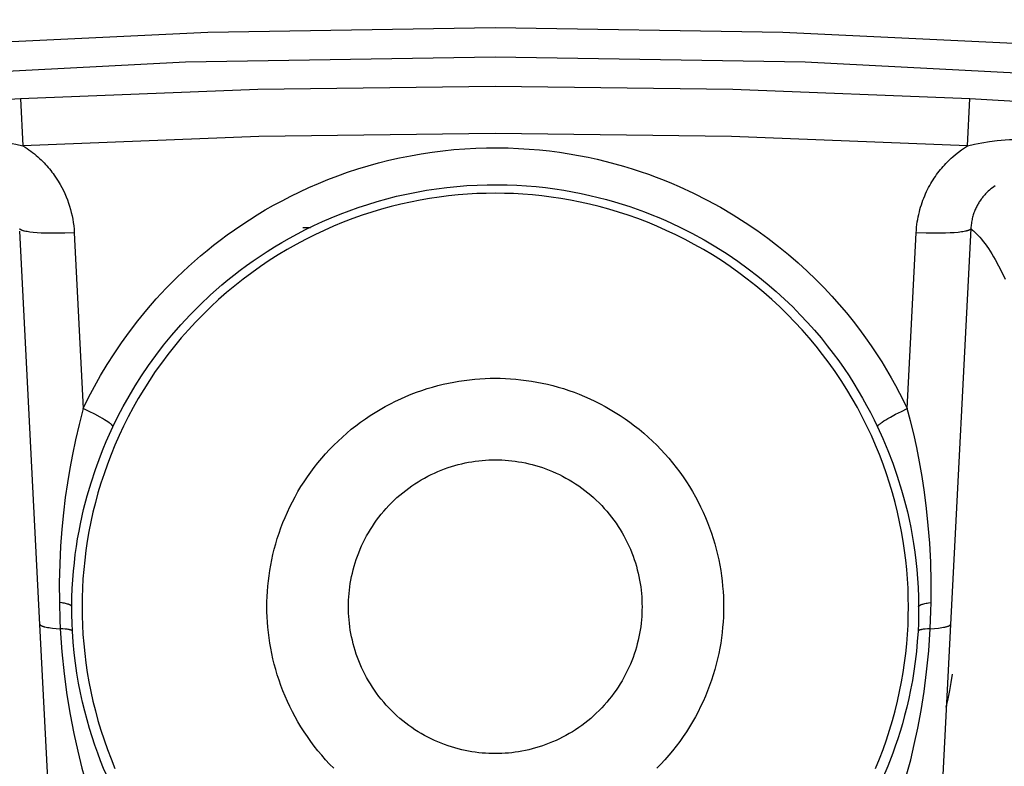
# Model space of a CAD drawing. Header units: millimetres. Extents: x -2637 to -1637, y 678 to 1678.
# Tile 336 of 348: x -2038.09 to -2029.04, y 1508.59 to 1515.45. Entities that reach past the tile are written whole.
import ezdxf

# ---------------------------------------------------------------- set-up
doc = ezdxf.new("R2010")
doc.units = ezdxf.units.MM
doc.layers.add('Make2D$B.SHOW mini', color=7, linetype='Continuous', true_color=0x000000)
doc.styles.add('Arial Standard', font='txt')
doc.dimstyles.get("Standard").update_dxf_attribs({"dimscale": 10, "dimtxt": 2.5, "dimasz": 3, "dimexe": 1, "dimexo": 0.5, "dimgap": 0.8, "dimtad": 1, "dimtoh": 1, "dimzin": 1, "dimdsep": 46, "dimtxsty": 'Arial Standard', "dimblk": 'OPEN90', "dimcen": 2.5, "dimadec": 1, "dimazin": 1, "dimtfac": 1, "dimtdec": 4, "dimtix": 1, "dimtofl": 0, "dimtmove": 1, "dimatfit": 3, "dimldrblk": 'OPEN90', "dimfxl": 1, "dimtolj": 1, "dimtzin": 1, "dimarcsym": 0})

# ---------------------------------------------------------------- blocks, each defined once
blk = doc.blocks.new('*D4')
at = {"layer": 'Defpoints', "color": 0}
for p in [(-1915.3744, 1563.1691), (-2152.3744, 1474.3525), (-1915.3744, 1474.3525)]:
    blk.add_point(p, dxfattribs=at)
at = {"layer": 'Make2D$B.SHOW mini', "color": 0, "lineweight": -2}
for p, q in [((-2152.3744, 1476.8525), (-2152.3744, 1568.1691)), ((-1915.3744, 1476.8525), (-1915.3744, 1568.1691)), ((-2137.3744, 1563.1691), (-1930.3744, 1563.1691))]:
    blk.add_line(p, q, dxfattribs=at)
at = {"layer": 'Make2D$B.SHOW mini', "color": 0}
for points in [[(-2137.3744, 1565.6691), (-2137.3744, 1560.6691), (-2152.3744, 1563.1691)], [(-1930.3744, 1560.6691), (-1930.3744, 1565.6691), (-1915.3744, 1563.1691)]]:
    blk.add_solid(points, dxfattribs=at)
at = {"layer": 'Make2D$B.SHOW mini', "color": 0, "insert": (-2033.8744, 1574.8266), "char_height": 15, "attachment_point": 5, "style": 'Arial Standard'}
blk.add_mtext('\\A1;237.00', dxfattribs=at)

msp = doc.modelspace()

# ---------------------------------------------------------------- linework, layer by layer
at = {"layer": 'Make2D$B.SHOW mini', "color": 18, "lineweight": -3, "true_color": 0x000000}
for points in [[(-2044.2562, 1514.7158), (-2041.6351, 1515.0048), (-2039.0022, 1515.2118), (-2036.3616, 1515.3363), (-2033.7171, 1515.3779), (-2031.0725, 1515.3363), (-2028.4319, 1515.2119), (-2025.7991, 1515.0048), (-2023.1779, 1514.7158)], [(-2039.4484, 1514.915), (-2036.5652, 1515.0625), (-2033.7173, 1515.1108), (-2030.8681, 1515.0625), (-2027.9837, 1514.9148), (-2025.0686, 1514.6642), (-2023.601, 1514.4991), (-2022.1276, 1514.307), (-2020.6491, 1514.0875), (-2019.1662, 1513.8402), (-2017.6795, 1513.5648), (-2016.1899, 1513.2609), (-2014.698, 1512.9281), (-2013.2047, 1512.5664), (-2011.7108, 1512.1753), (-2010.2169, 1511.7547), (-2008.7241, 1511.3043), (-2007.2331, 1510.8241), (-2005.7447, 1510.3138), (-2004.2599, 1509.7733), (-2002.7795, 1509.2026), (-2001.3045, 1508.6016), (-1999.8356, 1507.9704), (-1998.3738, 1507.3088)], [(-2038.0831, 1514.7256), (-2035.9013, 1514.811), (-2033.7173, 1514.8395), (-2031.5332, 1514.811), (-2029.3515, 1514.7256)], [(-2038.658, 1514.6929), (-2038.0831, 1514.7256)], [(-2038.0831, 1514.7256), (-2038.0604, 1514.2917)], [(-2029.3741, 1514.2917), (-2029.3515, 1514.7256)], [(-2029.3515, 1514.7256), (-2028.7765, 1514.6929)], [(-2029.3741, 1514.2917), (-2031.5446, 1514.3767), (-2033.7173, 1514.4051), (-2035.8899, 1514.3767), (-2038.0604, 1514.2917)], [(-2038.6377, 1514.3491), (-2038.5986, 1514.3509), (-2038.5599, 1514.3519), (-2038.5215, 1514.3519), (-2038.4834, 1514.351), (-2038.4456, 1514.3493), (-2038.4081, 1514.3468), (-2038.371, 1514.3436), (-2038.3344, 1514.3397), (-2038.2626, 1514.3302), (-2038.1931, 1514.3187), (-2038.1258, 1514.3057), (-2038.0604, 1514.2917)], [(-2029.3741, 1514.2917), (-2029.3088, 1514.3057), (-2029.2415, 1514.3187), (-2029.1718, 1514.3302), (-2029.1001, 1514.3397), (-2029.0634, 1514.3436), (-2029.0263, 1514.3468), (-2028.9888, 1514.3493), (-2028.951, 1514.351), (-2028.913, 1514.3519), (-2028.8746, 1514.3519), (-2028.8359, 1514.3509), (-2028.7969, 1514.3491)], [(-2038.0604, 1514.2917), (-2038.0416, 1514.2798), (-2038.0233, 1514.2676), (-2038.0056, 1514.2552), (-2037.9883, 1514.2426), (-2037.9715, 1514.2298), (-2037.9552, 1514.2168), (-2037.9394, 1514.2036), (-2037.924, 1514.1903), (-2037.9091, 1514.1767), (-2037.8946, 1514.1631), (-2037.8806, 1514.1493), (-2037.867, 1514.1355), (-2037.8538, 1514.1215), (-2037.8411, 1514.1075), (-2037.8287, 1514.0934), (-2037.8168, 1514.0793), (-2037.8054, 1514.0652), (-2037.7943, 1514.051), (-2037.7836, 1514.0368), (-2037.7733, 1514.0227), (-2037.7538, 1513.9943), (-2037.7357, 1513.9659), (-2037.7189, 1513.9375), (-2037.7034, 1513.9091), (-2037.6889, 1513.8807), (-2037.6756, 1513.8522), (-2037.6633, 1513.8236), (-2037.652, 1513.795), (-2037.6416, 1513.7661), (-2037.6322, 1513.7371), (-2037.6237, 1513.7079), (-2037.616, 1513.6785), (-2037.6092, 1513.6486), (-2037.6034, 1513.6184), (-2037.5983, 1513.5877), (-2037.5942, 1513.5565), (-2037.5911, 1513.5248), (-2037.5889, 1513.4928)], [(-2037.5059, 1511.8773), (-2037.4565, 1511.9781), (-2037.4035, 1512.079), (-2037.347, 1512.18), (-2037.2868, 1512.2809), (-2037.2227, 1512.3817), (-2037.1546, 1512.4824), (-2037.0821, 1512.583), (-2037.0049, 1512.6835), (-2036.9227, 1512.7841), (-2036.8353, 1512.8845), (-2036.7423, 1512.9847), (-2036.6434, 1513.0843), (-2036.5382, 1513.1833), (-2036.4832, 1513.2325), (-2036.4264, 1513.2814), (-2036.3679, 1513.33), (-2036.3077, 1513.3783), (-2036.2455, 1513.4261), (-2036.1815, 1513.4736), (-2036.1155, 1513.5205), (-2036.0476, 1513.5669), (-2035.9777, 1513.6127), (-2035.9057, 1513.6578), (-2035.8318, 1513.702), (-2035.7557, 1513.7453), (-2035.6776, 1513.7877), (-2035.5973, 1513.829), (-2035.5149, 1513.8691), (-2035.4305, 1513.9079), (-2035.3442, 1513.9454), (-2035.256, 1513.9813), (-2035.1661, 1514.0156), (-2035.0746, 1514.0482), (-2034.9816, 1514.0789), (-2034.8871, 1514.1075), (-2034.7914, 1514.1341), (-2034.6945, 1514.1585), (-2034.5966, 1514.1807), (-2034.4979, 1514.2007), (-2034.3985, 1514.2183), (-2034.2986, 1514.2335), (-2034.1984, 1514.2463), (-2034.0979, 1514.2567), (-2033.9975, 1514.2646), (-2033.8972, 1514.27), (-2033.7974, 1514.273), (-2033.6981, 1514.2736), (-2033.5997, 1514.2721), (-2033.5024, 1514.2683), (-2033.4063, 1514.2623), (-2033.3117, 1514.2544), (-2033.2187, 1514.2444), (-2033.1275, 1514.2325), (-2033.0379, 1514.2188), (-2032.9501, 1514.2034), (-2032.864, 1514.1864), (-2032.7796, 1514.1679), (-2032.6969, 1514.148), (-2032.6159, 1514.1268), (-2032.5367, 1514.1044), (-2032.4592, 1514.0809), (-2032.3833, 1514.0562), (-2032.309, 1514.0305), (-2032.2362, 1514.0038), (-2032.165, 1513.9762), (-2032.0953, 1513.9477), (-2032.027, 1513.9183), (-2031.8946, 1513.8572), (-2031.7676, 1513.7932), (-2031.6459, 1513.7267), (-2031.5295, 1513.6581), (-2031.4181, 1513.5875), (-2031.3117, 1513.5154), (-2031.21, 1513.4419), (-2031.1131, 1513.3674), (-2031.0207, 1513.292), (-2030.9327, 1513.216), (-2030.8489, 1513.1395), (-2030.7692, 1513.0627), (-2030.6934, 1512.9859), (-2030.6214, 1512.909), (-2030.553, 1512.8322), (-2030.4881, 1512.7557), (-2030.4264, 1512.6795), (-2030.368, 1512.6037), (-2030.3126, 1512.5284), (-2030.2601, 1512.4536), (-2030.2103, 1512.3794), (-2030.1631, 1512.3057), (-2030.1185, 1512.2327), (-2030.0762, 1512.1603), (-2030.0361, 1512.0885), (-2029.9982, 1512.0174), (-2029.9624, 1511.9469), (-2029.9286, 1511.8773)], [(-2029.8456, 1513.4928), (-2029.844, 1513.5181), (-2029.8417, 1513.5431), (-2029.8389, 1513.5676), (-2029.8356, 1513.5918), (-2029.8317, 1513.6156), (-2029.8273, 1513.639), (-2029.8224, 1513.662), (-2029.817, 1513.6846), (-2029.8112, 1513.7068), (-2029.8049, 1513.7287), (-2029.7982, 1513.7501), (-2029.7912, 1513.7712), (-2029.7837, 1513.7919), (-2029.7759, 1513.8122), (-2029.7677, 1513.8321), (-2029.7592, 1513.8517), (-2029.7503, 1513.8709), (-2029.7411, 1513.8897), (-2029.7317, 1513.9082), (-2029.7219, 1513.9262), (-2029.7119, 1513.944), (-2029.7016, 1513.9613), (-2029.691, 1513.9783), (-2029.6803, 1513.9949), (-2029.6692, 1514.0112), (-2029.658, 1514.0271), (-2029.6466, 1514.0426), (-2029.6349, 1514.0578), (-2029.6231, 1514.0727), (-2029.6111, 1514.0872), (-2029.5989, 1514.1013), (-2029.5866, 1514.1151), (-2029.5741, 1514.1286), (-2029.5615, 1514.1417), (-2029.5488, 1514.1545), (-2029.5359, 1514.167), (-2029.5229, 1514.1791), (-2029.5098, 1514.1909), (-2029.4833, 1514.2135), (-2029.4565, 1514.2349), (-2029.4293, 1514.255), (-2029.4019, 1514.2739), (-2029.3741, 1514.2917)], [(-2029.9173, 1510.056), (-2029.9182, 1510.1404), (-2029.921, 1510.2254), (-2029.9258, 1510.3111), (-2029.9326, 1510.3975), (-2029.9415, 1510.4843), (-2029.9524, 1510.5717), (-2029.9655, 1510.6594), (-2029.9807, 1510.7475), (-2029.9981, 1510.8358), (-2030.0178, 1510.9243), (-2030.0397, 1511.013), (-2030.0639, 1511.1016), (-2030.0905, 1511.1902), (-2030.1193, 1511.2787), (-2030.1505, 1511.3669), (-2030.1841, 1511.4548), (-2030.22, 1511.5423), (-2030.2582, 1511.6292), (-2030.2988, 1511.7156), (-2030.3418, 1511.8013), (-2030.3871, 1511.8863), (-2030.4347, 1511.9703), (-2030.4845, 1512.0534), (-2030.5367, 1512.1354), (-2030.5911, 1512.2163), (-2030.6476, 1512.2959), (-2030.7063, 1512.3742), (-2030.7671, 1512.4511), (-2030.83, 1512.5266), (-2030.8948, 1512.6004), (-2030.9616, 1512.6726), (-2031.0303, 1512.743), (-2031.1007, 1512.8117), (-2031.1729, 1512.8785), (-2031.2467, 1512.9433), (-2031.3221, 1513.0062), (-2031.399, 1513.067), (-2031.4774, 1513.1257), (-2031.557, 1513.1822), (-2031.6379, 1513.2366), (-2031.7199, 1513.2887), (-2031.803, 1513.3386), (-2031.887, 1513.3862), (-2031.9719, 1513.4315), (-2032.0576, 1513.4744), (-2032.144, 1513.5151), (-2032.231, 1513.5533), (-2032.3185, 1513.5892), (-2032.4064, 1513.6228), (-2032.4946, 1513.6539), (-2032.5831, 1513.6828), (-2032.6717, 1513.7093), (-2032.7603, 1513.7335), (-2032.8489, 1513.7555), (-2032.9375, 1513.7751), (-2033.0258, 1513.7926), (-2033.1139, 1513.8078), (-2033.2016, 1513.8209), (-2033.289, 1513.8318), (-2033.3758, 1513.8406), (-2033.4621, 1513.8474), (-2033.5479, 1513.8522), (-2033.6329, 1513.8551), (-2033.7173, 1513.856), (-2033.8016, 1513.8551), (-2033.8867, 1513.8522), (-2033.9724, 1513.8474), (-2034.0587, 1513.8406), (-2034.1456, 1513.8318), (-2034.2329, 1513.8209), (-2034.3206, 1513.8078), (-2034.4087, 1513.7926), (-2034.4971, 1513.7751), (-2034.5856, 1513.7555), (-2034.6742, 1513.7335), (-2034.7629, 1513.7093), (-2034.8515, 1513.6828), (-2034.9399, 1513.6539), (-2035.0281, 1513.6228), (-2035.116, 1513.5892), (-2035.2035, 1513.5533), (-2035.2905, 1513.5151), (-2035.3769, 1513.4744), (-2035.4626, 1513.4315), (-2035.5475, 1513.3862), (-2035.6316, 1513.3386), (-2035.7146, 1513.2887), (-2035.7967, 1513.2366), (-2035.8775, 1513.1822), (-2035.9572, 1513.1257), (-2036.0355, 1513.067), (-2036.1124, 1513.0062), (-2036.1878, 1512.9433), (-2036.2616, 1512.8785), (-2036.3338, 1512.8117), (-2036.4043, 1512.743), (-2036.4729, 1512.6726), (-2036.5397, 1512.6004), (-2036.6046, 1512.5266), (-2036.6674, 1512.4511), (-2036.7282, 1512.3742), (-2036.7869, 1512.2959), (-2036.8435, 1512.2163), (-2036.8978, 1512.1354), (-2036.95, 1512.0534), (-2036.9999, 1511.9703), (-2037.0475, 1511.8863), (-2037.0927, 1511.8013), (-2037.1357, 1511.7156), (-2037.1763, 1511.6292), (-2037.2146, 1511.5423), (-2037.2505, 1511.4548), (-2037.284, 1511.3669), (-2037.3152, 1511.2787), (-2037.3441, 1511.1902), (-2037.3706, 1511.1016), (-2037.3948, 1511.013), (-2037.4167, 1510.9243), (-2037.4364, 1510.8358), (-2037.4538, 1510.7475), (-2037.4691, 1510.6594), (-2037.4821, 1510.5717), (-2037.493, 1510.4843), (-2037.5019, 1510.3975), (-2037.5087, 1510.3111), (-2037.5135, 1510.2254), (-2037.5163, 1510.1404), (-2037.5173, 1510.056)], [(-2037.2327, 1511.7104), (-2037.1869, 1511.8037), (-2037.1378, 1511.8974), (-2037.0853, 1511.9913), (-2037.0293, 1512.0851), (-2036.9698, 1512.1788), (-2036.9066, 1512.2722), (-2036.8393, 1512.3655), (-2036.7677, 1512.4588), (-2036.6915, 1512.5521), (-2036.6103, 1512.6453), (-2036.524, 1512.7383), (-2036.4322, 1512.8308), (-2036.3346, 1512.9227), (-2036.2835, 1512.9684), (-2036.2309, 1513.0137), (-2036.1766, 1513.0588), (-2036.1207, 1513.1036), (-2036.0631, 1513.148), (-2036.0036, 1513.1921), (-2035.9424, 1513.2356), (-2035.8794, 1513.2787), (-2035.8145, 1513.3212), (-2035.7478, 1513.363), (-2035.6791, 1513.4041), (-2035.6085, 1513.4443), (-2035.536, 1513.4836), (-2035.4616, 1513.5219), (-2035.3851, 1513.5591), (-2035.3068, 1513.5952), (-2035.2267, 1513.63), (-2035.1449, 1513.6633), (-2035.0615, 1513.6951), (-2034.9766, 1513.7253), (-2034.8903, 1513.7538), (-2034.8027, 1513.7804), (-2034.7138, 1513.8051), (-2034.6239, 1513.8277), (-2034.5331, 1513.8483), (-2034.4415, 1513.8668), (-2034.3493, 1513.8832), (-2034.2566, 1513.8973), (-2034.1636, 1513.9092), (-2034.0705, 1513.9189), (-2033.9773, 1513.9261), (-2033.8842, 1513.9312), (-2033.7916, 1513.9339), (-2033.6995, 1513.9346), (-2033.6082, 1513.9331), (-2033.5179, 1513.9296), (-2033.4287, 1513.9241), (-2033.341, 1513.9167), (-2033.2547, 1513.9074), (-2033.1701, 1513.8964), (-2033.087, 1513.8837), (-2033.0055, 1513.8694), (-2032.9256, 1513.8536), (-2032.8473, 1513.8365), (-2032.7706, 1513.818), (-2032.6955, 1513.7983), (-2032.6219, 1513.7775), (-2032.55, 1513.7557), (-2032.4796, 1513.7328), (-2032.4106, 1513.709), (-2032.3432, 1513.6842), (-2032.2771, 1513.6585), (-2032.2124, 1513.6321), (-2032.149, 1513.6048), (-2032.0261, 1513.5481), (-2031.9083, 1513.4887), (-2031.7954, 1513.427), (-2031.6874, 1513.3633), (-2031.584, 1513.2978), (-2031.4853, 1513.2309), (-2031.391, 1513.1627), (-2031.301, 1513.0935), (-2031.2153, 1513.0236), (-2031.1336, 1512.953), (-2031.0559, 1512.882), (-2030.9819, 1512.8108), (-2030.9116, 1512.7394), (-2030.8448, 1512.6681), (-2030.7813, 1512.5968), (-2030.7211, 1512.5258), (-2030.6639, 1512.4551), (-2030.6096, 1512.3847), (-2030.5582, 1512.3148), (-2030.5094, 1512.2454), (-2030.4633, 1512.1765), (-2030.4195, 1512.1082), (-2030.3781, 1512.0404), (-2030.3388, 1511.9732), (-2030.3016, 1511.9065), (-2030.2664, 1511.8404), (-2030.2332, 1511.775), (-2030.2018, 1511.7104)], [(-2029.1187, 1513.9249), (-2029.132, 1513.9158), (-2029.1452, 1513.9062), (-2029.1583, 1513.8961), (-2029.1712, 1513.8853), (-2029.1839, 1513.8739), (-2029.1964, 1513.8619), (-2029.2026, 1513.8557), (-2029.2087, 1513.8493), (-2029.2147, 1513.8428), (-2029.2207, 1513.8361), (-2029.2266, 1513.8292), (-2029.2324, 1513.8222), (-2029.2381, 1513.815), (-2029.2437, 1513.8076), (-2029.2493, 1513.8001), (-2029.2547, 1513.7924), (-2029.2601, 1513.7845), (-2029.2653, 1513.7765), (-2029.2704, 1513.7683), (-2029.2755, 1513.7599), (-2029.2803, 1513.7514), (-2029.2851, 1513.7426), (-2029.2897, 1513.7338), (-2029.2942, 1513.7247), (-2029.2985, 1513.7154), (-2029.3027, 1513.706), (-2029.3068, 1513.6964), (-2029.3106, 1513.6867), (-2029.3143, 1513.6767), (-2029.3179, 1513.6666), (-2029.3212, 1513.6563), (-2029.3243, 1513.6458), (-2029.3273, 1513.6351), (-2029.33, 1513.6243), (-2029.3325, 1513.6132), (-2029.3348, 1513.602), (-2029.3369, 1513.5905), (-2029.3387, 1513.5789), (-2029.3403, 1513.5672), (-2029.3416, 1513.5553), (-2029.3426, 1513.5432), (-2029.3434, 1513.5309)], [(-2037.5889, 1513.4928), (-2037.6764, 1513.4893), (-2037.7659, 1513.4879), (-2037.8527, 1513.4891), (-2037.8933, 1513.4906), (-2037.9313, 1513.4929), (-2037.9659, 1513.4958), (-2037.9967, 1513.4993), (-2038.0106, 1513.5012), (-2038.0234, 1513.5033), (-2038.0351, 1513.5055), (-2038.0457, 1513.5078), (-2038.0505, 1513.5089), (-2038.0551, 1513.5101), (-2038.0594, 1513.5114), (-2038.0634, 1513.5126), (-2038.0671, 1513.5139), (-2038.0706, 1513.5152), (-2038.0738, 1513.5164), (-2038.0752, 1513.5171), (-2038.0767, 1513.5178), (-2038.078, 1513.5184), (-2038.0793, 1513.5191), (-2038.0805, 1513.5197), (-2038.0816, 1513.5204), (-2038.0827, 1513.5211), (-2038.0837, 1513.5218), (-2038.0847, 1513.5224), (-2038.0851, 1513.5228), (-2038.0855, 1513.5231), (-2038.086, 1513.5234), (-2038.0864, 1513.5238), (-2038.0867, 1513.5241), (-2038.0871, 1513.5245), (-2038.0875, 1513.5248), (-2038.0878, 1513.5251), (-2038.0881, 1513.5255), (-2038.0884, 1513.5258), (-2038.0887, 1513.5262), (-2038.089, 1513.5265), (-2038.0892, 1513.5268), (-2038.0895, 1513.5272), (-2038.0897, 1513.5275), (-2038.0899, 1513.5279), (-2038.0901, 1513.5282), (-2038.0903, 1513.5286)], [(-2037.9042, 1509.8941), (-2038.09, 1513.5078)], [(-2037.5889, 1513.4928), (-2037.5059, 1511.8773)], [(-2035.4157, 1513.5385), (-2035.4868, 1513.537)], [(-2029.9286, 1511.8773), (-2029.8456, 1513.4928)], [(-2029.3434, 1513.5309), (-2029.3435, 1513.5306), (-2029.3436, 1513.5302), (-2029.3437, 1513.5299), (-2029.3438, 1513.5295), (-2029.3439, 1513.5292), (-2029.3441, 1513.5288), (-2029.3443, 1513.5285), (-2029.3445, 1513.5281), (-2029.3447, 1513.5278), (-2029.3449, 1513.5274), (-2029.3451, 1513.5271), (-2029.3454, 1513.5267), (-2029.3457, 1513.5264), (-2029.346, 1513.526), (-2029.3463, 1513.5257), (-2029.3466, 1513.5253), (-2029.3469, 1513.525), (-2029.3473, 1513.5246), (-2029.3476, 1513.5243), (-2029.348, 1513.5239), (-2029.3484, 1513.5236), (-2029.3489, 1513.5232), (-2029.3493, 1513.5229), (-2029.3497, 1513.5225), (-2029.3502, 1513.5222), (-2029.3507, 1513.5218), (-2029.3517, 1513.5211), (-2029.3528, 1513.5204), (-2029.354, 1513.5198), (-2029.3552, 1513.5191), (-2029.3566, 1513.5184), (-2029.3579, 1513.5177), (-2029.3594, 1513.517), (-2029.3609, 1513.5164), (-2029.3625, 1513.5157), (-2029.366, 1513.5144), (-2029.3697, 1513.5131), (-2029.3737, 1513.5118), (-2029.378, 1513.5105), (-2029.3826, 1513.5093), (-2029.3875, 1513.5081), (-2029.3927, 1513.5069), (-2029.404, 1513.5046), (-2029.4165, 1513.5024), (-2029.4302, 1513.5003), (-2029.4449, 1513.4984), (-2029.4608, 1513.4966), (-2029.4955, 1513.4935), (-2029.5338, 1513.491), (-2029.5751, 1513.4893), (-2029.6638, 1513.4879), (-2029.7557, 1513.4892), (-2029.8456, 1513.4928)], [(-2029.3434, 1513.5309), (-2029.5303, 1509.8941)], [(-2029.3434, 1513.5309), (-2029.3351, 1513.5241), (-2029.3268, 1513.5171), (-2029.3185, 1513.5097), (-2029.3103, 1513.5021), (-2029.2939, 1513.4862), (-2029.2776, 1513.4693), (-2029.2613, 1513.4514), (-2029.2452, 1513.4325), (-2029.2291, 1513.4126), (-2029.2131, 1513.3917), (-2029.1972, 1513.3699), (-2029.1814, 1513.347), (-2029.1657, 1513.3233), (-2029.1501, 1513.2985), (-2029.1345, 1513.2728), (-2029.119, 1513.2462), (-2029.0883, 1513.1902), (-2029.058, 1513.1304), (-2029.0279, 1513.067)], [(-2035.2022, 1508.5711), (-2035.2401, 1508.61), (-2035.277, 1508.6499), (-2035.3129, 1508.6907), (-2035.3476, 1508.7324), (-2035.3812, 1508.7749), (-2035.4137, 1508.8182), (-2035.4449, 1508.8622), (-2035.475, 1508.9069), (-2035.5038, 1508.9522), (-2035.5313, 1508.9981), (-2035.5576, 1509.0446), (-2035.5827, 1509.0915), (-2035.6064, 1509.1389), (-2035.6288, 1509.1866), (-2035.65, 1509.2347), (-2035.6698, 1509.283), (-2035.6884, 1509.3316), (-2035.7056, 1509.3803), (-2035.7215, 1509.4292), (-2035.7362, 1509.4782), (-2035.7496, 1509.5272), (-2035.7617, 1509.5762), (-2035.7726, 1509.6251), (-2035.7822, 1509.6739), (-2035.7906, 1509.7226), (-2035.7978, 1509.7711), (-2035.8039, 1509.8193), (-2035.8088, 1509.8673), (-2035.8125, 1509.915), (-2035.8152, 1509.9624), (-2035.8167, 1510.0094), (-2035.8173, 1510.056), (-2035.8167, 1510.1026), (-2035.8152, 1510.1496), (-2035.8125, 1510.197), (-2035.8088, 1510.2447), (-2035.8039, 1510.2927), (-2035.7978, 1510.341), (-2035.7906, 1510.3895), (-2035.7822, 1510.4381), (-2035.7726, 1510.487), (-2035.7617, 1510.5359), (-2035.7496, 1510.5849), (-2035.7362, 1510.6338), (-2035.7215, 1510.6828), (-2035.7056, 1510.7317), (-2035.6884, 1510.7804), (-2035.6698, 1510.829), (-2035.65, 1510.8774), (-2035.6288, 1510.9254), (-2035.6064, 1510.9732), (-2035.5827, 1511.0205), (-2035.5576, 1511.0675), (-2035.5313, 1511.1139), (-2035.5038, 1511.1598), (-2035.475, 1511.2052), (-2035.4449, 1511.2498), (-2035.4137, 1511.2939), (-2035.3812, 1511.3371), (-2035.3476, 1511.3796), (-2035.3129, 1511.4213), (-2035.277, 1511.4621), (-2035.2401, 1511.502), (-2035.2022, 1511.5409), (-2035.1633, 1511.5789), (-2035.1234, 1511.6158), (-2035.0826, 1511.6516), (-2035.0409, 1511.6864), (-2034.9984, 1511.72), (-2034.9551, 1511.7524), (-2034.9111, 1511.7837), (-2034.8664, 1511.8137), (-2034.8211, 1511.8425), (-2034.7752, 1511.8701), (-2034.7287, 1511.8964), (-2034.6818, 1511.9214), (-2034.6344, 1511.9451), (-2034.5867, 1511.9676), (-2034.5386, 1511.9887), (-2034.4903, 1512.0086), (-2034.4417, 1512.0271), (-2034.3929, 1512.0443), (-2034.3441, 1512.0603), (-2034.2951, 1512.075), (-2034.2461, 1512.0883), (-2034.1971, 1512.1005), (-2034.1482, 1512.1113), (-2034.0994, 1512.121), (-2034.0507, 1512.1294), (-2034.0022, 1512.1366), (-2033.954, 1512.1426), (-2033.906, 1512.1475), (-2033.8583, 1512.1513), (-2033.8109, 1512.1539), (-2033.7639, 1512.1555), (-2033.7173, 1512.156)], [(-2033.7173, 1512.156), (-2033.6707, 1512.1555), (-2033.6236, 1512.1539), (-2033.5763, 1512.1513), (-2033.5286, 1512.1475), (-2033.4806, 1512.1426), (-2033.4323, 1512.1366), (-2033.3838, 1512.1294), (-2033.3351, 1512.121), (-2033.2863, 1512.1113), (-2033.2374, 1512.1005), (-2033.1884, 1512.0883), (-2033.1394, 1512.075), (-2033.0905, 1512.0603), (-2033.0416, 1512.0443), (-2032.9928, 1512.0271), (-2032.9443, 1512.0086), (-2032.8959, 1511.9887), (-2032.8478, 1511.9676), (-2032.8001, 1511.9451), (-2032.7527, 1511.9214), (-2032.7058, 1511.8964), (-2032.6594, 1511.8701), (-2032.6135, 1511.8425), (-2032.5681, 1511.8137), (-2032.5234, 1511.7837), (-2032.4794, 1511.7524), (-2032.4361, 1511.72), (-2032.3936, 1511.6864), (-2032.352, 1511.6516), (-2032.3112, 1511.6158), (-2032.2713, 1511.5789), (-2032.2323, 1511.5409), (-2032.1944, 1511.502), (-2032.1575, 1511.4621), (-2032.1217, 1511.4213), (-2032.0869, 1511.3796), (-2032.0533, 1511.3371), (-2032.0209, 1511.2939), (-2031.9896, 1511.2498), (-2031.9596, 1511.2052), (-2031.9308, 1511.1598), (-2031.9032, 1511.1139), (-2031.8769, 1511.0675), (-2031.8519, 1511.0205), (-2031.8281, 1510.9732), (-2031.8057, 1510.9254), (-2031.7845, 1510.8774), (-2031.7647, 1510.829), (-2031.7462, 1510.7804), (-2031.7289, 1510.7317), (-2031.713, 1510.6828), (-2031.6983, 1510.6338), (-2031.6849, 1510.5849), (-2031.6728, 1510.5359), (-2031.662, 1510.487), (-2031.6523, 1510.4381), (-2031.6439, 1510.3895), (-2031.6367, 1510.341), (-2031.6306, 1510.2927), (-2031.6258, 1510.2447), (-2031.622, 1510.197), (-2031.6194, 1510.1496), (-2031.6178, 1510.1026), (-2031.6173, 1510.056), (-2031.6178, 1510.0094), (-2031.6194, 1509.9624), (-2031.622, 1509.915), (-2031.6258, 1509.8673), (-2031.6306, 1509.8193), (-2031.6367, 1509.7711), (-2031.6439, 1509.7226), (-2031.6523, 1509.6739), (-2031.662, 1509.6251), (-2031.6728, 1509.5762), (-2031.6849, 1509.5272), (-2031.6983, 1509.4782), (-2031.713, 1509.4292), (-2031.7289, 1509.3803), (-2031.7462, 1509.3316), (-2031.7647, 1509.283), (-2031.7845, 1509.2347), (-2031.8057, 1509.1866), (-2031.8281, 1509.1389), (-2031.8519, 1509.0915), (-2031.8769, 1509.0446), (-2031.9032, 1508.9981), (-2031.9308, 1508.9522), (-2031.9596, 1508.9069), (-2031.9896, 1508.8622), (-2032.0209, 1508.8182), (-2032.0533, 1508.7749), (-2032.0869, 1508.7324), (-2032.1217, 1508.6907), (-2032.1575, 1508.6499), (-2032.1944, 1508.61), (-2032.2323, 1508.5711)], [(-2037.5059, 1511.8773), (-2037.5447, 1511.7308), (-2037.578, 1511.5903), (-2037.6063, 1511.4565), (-2037.6308, 1511.3259), (-2037.6524, 1511.1948), (-2037.6717, 1511.0596), (-2037.6887, 1510.9179), (-2037.7031, 1510.7691), (-2037.7146, 1510.613), (-2037.7226, 1510.4492), (-2037.7266, 1510.277), (-2037.726, 1510.0962)], [(-2037.2337, 1511.7158), (-2037.234, 1511.7163), (-2037.2343, 1511.7169), (-2037.2347, 1511.7174), (-2037.2351, 1511.718), (-2037.2355, 1511.7186), (-2037.2359, 1511.7192), (-2037.2364, 1511.7198), (-2037.2369, 1511.7205), (-2037.2379, 1511.7218), (-2037.2391, 1511.7231), (-2037.2405, 1511.7245), (-2037.2419, 1511.726), (-2037.2435, 1511.7275), (-2037.2452, 1511.7291), (-2037.2489, 1511.7324), (-2037.2531, 1511.7359), (-2037.2578, 1511.7395), (-2037.2629, 1511.7434), (-2037.2685, 1511.7474), (-2037.2808, 1511.7559), (-2037.2945, 1511.7649), (-2037.3095, 1511.7742), (-2037.3292, 1511.7859), (-2037.3509, 1511.7984), (-2037.3993, 1511.8247), (-2037.4521, 1511.8515), (-2037.5059, 1511.8773)], [(-2030.2018, 1511.7104), (-2030.2019, 1511.7105), (-2030.2019, 1511.7107), (-2030.2019, 1511.7108), (-2030.2019, 1511.7109), (-2030.2019, 1511.711), (-2030.202, 1511.7111), (-2030.202, 1511.7112), (-2030.202, 1511.7113), (-2030.202, 1511.7114), (-2030.202, 1511.7115), (-2030.202, 1511.7117), (-2030.202, 1511.7118), (-2030.202, 1511.7119), (-2030.202, 1511.712), (-2030.202, 1511.7121), (-2030.202, 1511.7123), (-2030.2019, 1511.7124), (-2030.2019, 1511.7125), (-2030.2019, 1511.7127), (-2030.2019, 1511.7128), (-2030.2018, 1511.713), (-2030.2018, 1511.7133), (-2030.2017, 1511.7136), (-2030.2016, 1511.7139), (-2030.2015, 1511.7141), (-2030.2014, 1511.7144), (-2030.2013, 1511.7147), (-2030.2012, 1511.715), (-2030.201, 1511.7153), (-2030.2009, 1511.7156), (-2030.2007, 1511.7159), (-2030.2006, 1511.7163), (-2030.2004, 1511.7166), (-2030.2002, 1511.7169), (-2030.1998, 1511.7176), (-2030.1993, 1511.7183), (-2030.1988, 1511.719), (-2030.1983, 1511.7197), (-2030.1977, 1511.7205), (-2030.197, 1511.7212), (-2030.1964, 1511.722), (-2030.1957, 1511.7228), (-2030.1941, 1511.7245), (-2030.1923, 1511.7262), (-2030.1904, 1511.7281), (-2030.1884, 1511.73), (-2030.1861, 1511.7319), (-2030.1837, 1511.734), (-2030.1784, 1511.7383), (-2030.1724, 1511.7428), (-2030.1658, 1511.7476), (-2030.1587, 1511.7526), (-2030.1428, 1511.7631), (-2030.125, 1511.7742), (-2030.1054, 1511.7859), (-2030.0836, 1511.7984), (-2030.0352, 1511.8247), (-2029.9824, 1511.8515), (-2029.9286, 1511.8773)], [(-2029.7086, 1510.0962), (-2029.7081, 1510.2854), (-2029.7126, 1510.4662), (-2029.7216, 1510.6388), (-2029.7344, 1510.8033), (-2029.7506, 1510.9601), (-2029.7697, 1511.1098), (-2029.7913, 1511.2527), (-2029.8153, 1511.3892), (-2029.8411, 1511.5194), (-2029.8688, 1511.6439), (-2029.898, 1511.7632), (-2029.9286, 1511.8773)], [(-2037.6111, 1510.056), (-2037.6098, 1510.1408), (-2037.6067, 1510.2236), (-2037.602, 1510.3044), (-2037.5958, 1510.3832), (-2037.5881, 1510.4601), (-2037.5792, 1510.535), (-2037.569, 1510.6081), (-2037.5576, 1510.6795), (-2037.5452, 1510.7493), (-2037.5318, 1510.8174), (-2037.5024, 1510.9488), (-2037.4699, 1511.0742), (-2037.4339, 1511.196), (-2037.3939, 1511.3174), (-2037.348, 1511.4422), (-2037.3222, 1511.507), (-2037.2945, 1511.5734), (-2037.2646, 1511.6413), (-2037.2327, 1511.7104)], [(-2030.2018, 1511.7104), (-2030.1531, 1511.6036), (-2030.1063, 1511.4921), (-2030.0616, 1511.376), (-2030.0195, 1511.2548), (-2029.98, 1511.128), (-2029.9614, 1511.0624), (-2029.9437, 1510.9953), (-2029.9268, 1510.9267), (-2029.9109, 1510.8565), (-2029.8961, 1510.7847), (-2029.8824, 1510.7112), (-2029.8698, 1510.6359), (-2029.8585, 1510.5588), (-2029.8486, 1510.4798), (-2029.8402, 1510.399), (-2029.8333, 1510.3162), (-2029.8282, 1510.2314), (-2029.8248, 1510.1447), (-2029.8235, 1510.056)], [(-2035.0673, 1510.056), (-2035.0669, 1510.086), (-2035.0659, 1510.1162), (-2035.0642, 1510.1467), (-2035.0618, 1510.1773), (-2035.0587, 1510.2082), (-2035.0548, 1510.2392), (-2035.0501, 1510.2704), (-2035.0447, 1510.3017), (-2035.0385, 1510.333), (-2035.0315, 1510.3645), (-2035.0238, 1510.396), (-2035.0152, 1510.4275), (-2035.0057, 1510.459), (-2034.9955, 1510.4904), (-2034.9844, 1510.5217), (-2034.9725, 1510.5529), (-2034.9597, 1510.584), (-2034.9461, 1510.6149), (-2034.9317, 1510.6456), (-2034.9164, 1510.6761), (-2034.9004, 1510.7062), (-2034.8835, 1510.7361), (-2034.8657, 1510.7656), (-2034.8472, 1510.7947), (-2034.8279, 1510.8235), (-2034.8078, 1510.8518), (-2034.7869, 1510.8796), (-2034.7653, 1510.9069), (-2034.743, 1510.9337), (-2034.72, 1510.9599), (-2034.6962, 1510.9856), (-2034.6719, 1511.0106), (-2034.6468, 1511.035), (-2034.6212, 1511.0587), (-2034.595, 1511.0818), (-2034.5682, 1511.1041), (-2034.5408, 1511.1257), (-2034.513, 1511.1465), (-2034.4847, 1511.1666), (-2034.456, 1511.186), (-2034.4269, 1511.2045), (-2034.3973, 1511.2222), (-2034.3675, 1511.2391), (-2034.3373, 1511.2552), (-2034.3069, 1511.2705), (-2034.2762, 1511.2849), (-2034.2453, 1511.2985), (-2034.2142, 1511.3112), (-2034.183, 1511.3231), (-2034.1516, 1511.3342), (-2034.1202, 1511.3445), (-2034.0887, 1511.3539), (-2034.0572, 1511.3625), (-2034.0257, 1511.3703), (-2033.9943, 1511.3773), (-2033.9629, 1511.3835), (-2033.9316, 1511.3889), (-2033.9005, 1511.3935), (-2033.8694, 1511.3974), (-2033.8386, 1511.4006), (-2033.8079, 1511.403), (-2033.7774, 1511.4047), (-2033.7472, 1511.4057), (-2033.7173, 1511.406), (-2033.6873, 1511.4057), (-2033.6571, 1511.4047), (-2033.6266, 1511.403), (-2033.596, 1511.4006), (-2033.5651, 1511.3974), (-2033.5341, 1511.3935), (-2033.5029, 1511.3889), (-2033.4716, 1511.3835), (-2033.4402, 1511.3773), (-2033.4088, 1511.3703), (-2033.3773, 1511.3625), (-2033.3458, 1511.3539), (-2033.3143, 1511.3445), (-2033.2829, 1511.3342), (-2033.2516, 1511.3231), (-2033.2203, 1511.3112), (-2033.1893, 1511.2985), (-2033.1584, 1511.2849), (-2033.1277, 1511.2705), (-2033.0972, 1511.2552), (-2033.067, 1511.2391), (-2033.0372, 1511.2222), (-2033.0077, 1511.2045), (-2032.9785, 1511.186), (-2032.9498, 1511.1666), (-2032.9215, 1511.1465), (-2032.8937, 1511.1257), (-2032.8664, 1511.1041), (-2032.8396, 1511.0818), (-2032.8133, 1511.0587), (-2032.7877, 1511.035), (-2032.7627, 1511.0106), (-2032.7383, 1510.9856), (-2032.7146, 1510.9599), (-2032.6915, 1510.9337), (-2032.6692, 1510.9069), (-2032.6476, 1510.8796), (-2032.6267, 1510.8518), (-2032.6066, 1510.8235), (-2032.5873, 1510.7947), (-2032.5688, 1510.7656), (-2032.5511, 1510.7361), (-2032.5342, 1510.7062), (-2032.5181, 1510.6761), (-2032.5028, 1510.6456), (-2032.4884, 1510.6149), (-2032.4748, 1510.584), (-2032.4621, 1510.5529), (-2032.4501, 1510.5217), (-2032.4391, 1510.4904), (-2032.4288, 1510.459), (-2032.4194, 1510.4275), (-2032.4108, 1510.396), (-2032.403, 1510.3645), (-2032.396, 1510.333), (-2032.3898, 1510.3017), (-2032.3844, 1510.2704), (-2032.3798, 1510.2392), (-2032.3759, 1510.2082), (-2032.3727, 1510.1773), (-2032.3703, 1510.1467), (-2032.3686, 1510.1162), (-2032.3676, 1510.086), (-2032.3673, 1510.056)], [(-2037.6111, 1510.056), (-2037.6111, 1510.0562), (-2037.6111, 1510.0564), (-2037.6112, 1510.0565), (-2037.6112, 1510.0567), (-2037.6112, 1510.0569), (-2037.6113, 1510.0571), (-2037.6113, 1510.0572), (-2037.6113, 1510.0574), (-2037.6114, 1510.0576), (-2037.6115, 1510.0578), (-2037.6115, 1510.0579), (-2037.6116, 1510.0581), (-2037.6117, 1510.0585), (-2037.6118, 1510.0588), (-2037.612, 1510.0592), (-2037.6122, 1510.0595), (-2037.6124, 1510.0599), (-2037.6126, 1510.0602), (-2037.6128, 1510.0606), (-2037.613, 1510.0609), (-2037.6132, 1510.0613), (-2037.6135, 1510.0616), (-2037.6138, 1510.062), (-2037.6141, 1510.0623), (-2037.6144, 1510.0627), (-2037.6147, 1510.063), (-2037.615, 1510.0634), (-2037.6153, 1510.0637), (-2037.6157, 1510.0641), (-2037.6161, 1510.0644), (-2037.6165, 1510.0648), (-2037.6169, 1510.0652), (-2037.6177, 1510.0659), (-2037.6186, 1510.0666), (-2037.6196, 1510.0673), (-2037.6206, 1510.068), (-2037.6216, 1510.0687), (-2037.6228, 1510.0694), (-2037.624, 1510.0701), (-2037.6252, 1510.0708), (-2037.6265, 1510.0715), (-2037.6279, 1510.0722), (-2037.6293, 1510.0728), (-2037.6323, 1510.0742), (-2037.6355, 1510.0756), (-2037.639, 1510.0769), (-2037.6426, 1510.0782), (-2037.6465, 1510.0796), (-2037.6506, 1510.0809), (-2037.6594, 1510.0834), (-2037.6689, 1510.0858), (-2037.6791, 1510.0881), (-2037.69, 1510.0903), (-2037.7015, 1510.0924), (-2037.726, 1510.0962)], [(-2037.726, 1510.0962), (-2037.7212, 1509.9349), (-2037.7174, 1509.8543)], [(-2037.6054, 1509.8316), (-2037.6087, 1509.9063), (-2037.6106, 1509.9812), (-2037.6111, 1510.056)], [(-2037.5173, 1510.056), (-2037.5163, 1509.9717), (-2037.5135, 1509.8866), (-2037.5087, 1509.8009), (-2037.5019, 1509.7146), (-2037.493, 1509.6277), (-2037.4821, 1509.5404), (-2037.4691, 1509.4526), (-2037.4538, 1509.3646), (-2037.4364, 1509.2762), (-2037.4167, 1509.1877), (-2037.3948, 1509.0991), (-2037.3706, 1509.0104), (-2037.3441, 1508.9218), (-2037.3152, 1508.8334), (-2037.284, 1508.7452), (-2037.2505, 1508.6573), (-2037.2146, 1508.5698)], [(-2032.3673, 1510.056), (-2032.3676, 1510.026), (-2032.3686, 1509.9958), (-2032.3703, 1509.9654), (-2032.3727, 1509.9347), (-2032.3759, 1509.9039), (-2032.3798, 1509.8728), (-2032.3844, 1509.8417), (-2032.3898, 1509.8104), (-2032.396, 1509.779), (-2032.403, 1509.7475), (-2032.4108, 1509.716), (-2032.4194, 1509.6845), (-2032.4288, 1509.6531), (-2032.4391, 1509.6217), (-2032.4501, 1509.5903), (-2032.4621, 1509.5591), (-2032.4748, 1509.528), (-2032.4884, 1509.4971), (-2032.5028, 1509.4664), (-2032.5181, 1509.436), (-2032.5342, 1509.4058), (-2032.5511, 1509.3759), (-2032.5688, 1509.3464), (-2032.5873, 1509.3173), (-2032.6066, 1509.2885), (-2032.6267, 1509.2603), (-2032.6476, 1509.2324), (-2032.6692, 1509.2051), (-2032.6915, 1509.1783), (-2032.7146, 1509.1521), (-2032.7383, 1509.1264), (-2032.7627, 1509.1014), (-2032.7877, 1509.077), (-2032.8133, 1509.0533), (-2032.8396, 1509.0303), (-2032.8664, 1509.0079), (-2032.8937, 1508.9863), (-2032.9215, 1508.9655), (-2032.9498, 1508.9454), (-2032.9785, 1508.9261), (-2033.0077, 1508.9075), (-2033.0372, 1508.8898), (-2033.067, 1508.8729), (-2033.0972, 1508.8568), (-2033.1277, 1508.8416), (-2033.1584, 1508.8271), (-2033.1893, 1508.8136), (-2033.2203, 1508.8008), (-2033.2516, 1508.7889), (-2033.2829, 1508.7778), (-2033.3143, 1508.7675), (-2033.3458, 1508.7581), (-2033.3773, 1508.7495), (-2033.4088, 1508.7417), (-2033.4402, 1508.7347), (-2033.4716, 1508.7286), (-2033.5029, 1508.7231), (-2033.5341, 1508.7185), (-2033.5651, 1508.7146), (-2033.596, 1508.7115), (-2033.6266, 1508.7091), (-2033.6571, 1508.7074), (-2033.6873, 1508.7063), (-2033.7173, 1508.706), (-2033.7472, 1508.7063), (-2033.7774, 1508.7074), (-2033.8079, 1508.7091), (-2033.8386, 1508.7115), (-2033.8694, 1508.7146), (-2033.9005, 1508.7185), (-2033.9316, 1508.7231), (-2033.9629, 1508.7286), (-2033.9943, 1508.7347), (-2034.0257, 1508.7417), (-2034.0572, 1508.7495), (-2034.0887, 1508.7581), (-2034.1202, 1508.7675), (-2034.1516, 1508.7778), (-2034.183, 1508.7889), (-2034.2142, 1508.8008), (-2034.2453, 1508.8136), (-2034.2762, 1508.8271), (-2034.3069, 1508.8416), (-2034.3373, 1508.8568), (-2034.3675, 1508.8729), (-2034.3973, 1508.8898), (-2034.4269, 1508.9075), (-2034.456, 1508.9261), (-2034.4847, 1508.9454), (-2034.513, 1508.9655), (-2034.5408, 1508.9863), (-2034.5682, 1509.0079), (-2034.595, 1509.0303), (-2034.6212, 1509.0533), (-2034.6468, 1509.077), (-2034.6719, 1509.1014), (-2034.6962, 1509.1264), (-2034.72, 1509.1521), (-2034.743, 1509.1783), (-2034.7653, 1509.2051), (-2034.7869, 1509.2324), (-2034.8078, 1509.2603), (-2034.8279, 1509.2885), (-2034.8472, 1509.3173), (-2034.8657, 1509.3464), (-2034.8835, 1509.3759), (-2034.9004, 1509.4058), (-2034.9164, 1509.436), (-2034.9317, 1509.4664), (-2034.9461, 1509.4971), (-2034.9597, 1509.528), (-2034.9725, 1509.5591), (-2034.9844, 1509.5903), (-2034.9955, 1509.6217), (-2035.0057, 1509.6531), (-2035.0152, 1509.6845), (-2035.0238, 1509.716), (-2035.0315, 1509.7475), (-2035.0385, 1509.779), (-2035.0447, 1509.8104), (-2035.0501, 1509.8417), (-2035.0548, 1509.8728), (-2035.0587, 1509.9039), (-2035.0618, 1509.9347), (-2035.0642, 1509.9654), (-2035.0659, 1509.9958), (-2035.0669, 1510.026), (-2035.0673, 1510.056)], [(-2030.22, 1508.5698), (-2030.1841, 1508.6573), (-2030.1505, 1508.7452), (-2030.1193, 1508.8334), (-2030.0905, 1508.9218), (-2030.0639, 1509.0104), (-2030.0397, 1509.0991), (-2030.0178, 1509.1877), (-2029.9981, 1509.2762), (-2029.9807, 1509.3646), (-2029.9655, 1509.4526), (-2029.9524, 1509.5404), (-2029.9415, 1509.6277), (-2029.9326, 1509.7146), (-2029.9258, 1509.8009), (-2029.921, 1509.8866), (-2029.9182, 1509.9717), (-2029.9173, 1510.056)], [(-2029.8235, 1510.056), (-2029.8239, 1509.9812), (-2029.8258, 1509.9063), (-2029.8292, 1509.8316)], [(-2029.8235, 1510.056), (-2029.8234, 1510.0562), (-2029.8234, 1510.0564), (-2029.8234, 1510.0565), (-2029.8233, 1510.0567), (-2029.8233, 1510.0569), (-2029.8233, 1510.0571), (-2029.8232, 1510.0572), (-2029.8232, 1510.0574), (-2029.8231, 1510.0576), (-2029.8231, 1510.0578), (-2029.823, 1510.0579), (-2029.823, 1510.0581), (-2029.8228, 1510.0585), (-2029.8227, 1510.0588), (-2029.8225, 1510.0592), (-2029.8224, 1510.0595), (-2029.8222, 1510.0599), (-2029.822, 1510.0602), (-2029.8218, 1510.0606), (-2029.8215, 1510.0609), (-2029.8213, 1510.0613), (-2029.821, 1510.0616), (-2029.8208, 1510.062), (-2029.8205, 1510.0623), (-2029.8202, 1510.0627), (-2029.8199, 1510.063), (-2029.8195, 1510.0634), (-2029.8192, 1510.0637), (-2029.8188, 1510.0641), (-2029.8185, 1510.0644), (-2029.8181, 1510.0648), (-2029.8177, 1510.0652), (-2029.8168, 1510.0659), (-2029.8159, 1510.0666), (-2029.815, 1510.0673), (-2029.814, 1510.068), (-2029.8129, 1510.0687), (-2029.8118, 1510.0694), (-2029.8106, 1510.0701), (-2029.8093, 1510.0708), (-2029.808, 1510.0715), (-2029.8067, 1510.0722), (-2029.8052, 1510.0728), (-2029.8022, 1510.0742), (-2029.799, 1510.0756), (-2029.7956, 1510.0769), (-2029.7919, 1510.0782), (-2029.788, 1510.0796), (-2029.7839, 1510.0809), (-2029.7752, 1510.0834), (-2029.7656, 1510.0858), (-2029.7554, 1510.0881), (-2029.7445, 1510.0903), (-2029.733, 1510.0924), (-2029.7086, 1510.0962)], [(-2029.7171, 1509.8543), (-2029.7104, 1510.0155), (-2029.7086, 1510.0962)], [(-2037.7067, 1506.0498), (-2037.9042, 1509.8941)], [(-2037.9034, 1509.8917), (-2037.9033, 1509.8915), (-2037.9032, 1509.8913), (-2037.9031, 1509.8911), (-2037.9029, 1509.8909), (-2037.9028, 1509.8907), (-2037.9027, 1509.8905), (-2037.9025, 1509.8903), (-2037.9024, 1509.8901), (-2037.9021, 1509.8897), (-2037.9018, 1509.8893), (-2037.9015, 1509.8889), (-2037.9011, 1509.8885), (-2037.9007, 1509.8881), (-2037.9003, 1509.8877), (-2037.8999, 1509.8873), (-2037.8995, 1509.8869), (-2037.899, 1509.8865), (-2037.8985, 1509.8861), (-2037.898, 1509.8857), (-2037.8975, 1509.8853), (-2037.8969, 1509.885), (-2037.8964, 1509.8846), (-2037.8952, 1509.8838), (-2037.8939, 1509.883), (-2037.8925, 1509.8823), (-2037.8911, 1509.8815), (-2037.8896, 1509.8808), (-2037.8879, 1509.88), (-2037.8862, 1509.8793), (-2037.8845, 1509.8786), (-2037.8826, 1509.8778), (-2037.8786, 1509.8764), (-2037.8743, 1509.875), (-2037.8696, 1509.8737), (-2037.8647, 1509.8723), (-2037.8594, 1509.871), (-2037.8478, 1509.8685), (-2037.8351, 1509.8661), (-2037.8211, 1509.8639), (-2037.8061, 1509.8619), (-2037.7901, 1509.86), (-2037.7553, 1509.8568), (-2037.7174, 1509.8543)], [(-2029.5303, 1509.8941), (-2029.7278, 1506.0498)], [(-2029.7171, 1509.8543), (-2029.6776, 1509.8569), (-2029.6414, 1509.8604), (-2029.6249, 1509.8623), (-2029.6094, 1509.8645), (-2029.5952, 1509.8669), (-2029.5823, 1509.8694), (-2029.5764, 1509.8707), (-2029.5708, 1509.8721), (-2029.5655, 1509.8735), (-2029.5606, 1509.8749), (-2029.5561, 1509.8764), (-2029.5519, 1509.8779), (-2029.5499, 1509.8786), (-2029.5481, 1509.8794), (-2029.5463, 1509.8802), (-2029.5446, 1509.8809), (-2029.5431, 1509.8817), (-2029.5416, 1509.8825), (-2029.5402, 1509.8833), (-2029.5389, 1509.8841), (-2029.5383, 1509.8845), (-2029.5377, 1509.8849), (-2029.5371, 1509.8853), (-2029.5365, 1509.8857), (-2029.536, 1509.8861), (-2029.5355, 1509.8865), (-2029.535, 1509.8869), (-2029.5346, 1509.8874), (-2029.5341, 1509.8878), (-2029.5337, 1509.8882), (-2029.5333, 1509.8886), (-2029.533, 1509.889), (-2029.5326, 1509.8894), (-2029.5323, 1509.8898), (-2029.5321, 1509.8901), (-2029.532, 1509.8903), (-2029.5318, 1509.8905), (-2029.5317, 1509.8907), (-2029.5316, 1509.8909), (-2029.5315, 1509.8911), (-2029.5313, 1509.8913), (-2029.5312, 1509.8915), (-2029.5311, 1509.8917), (-2029.531, 1509.8919), (-2029.5309, 1509.8922), (-2029.5308, 1509.8924), (-2029.5307, 1509.8926), (-2029.5307, 1509.8928), (-2029.5306, 1509.893), (-2029.5305, 1509.8932), (-2029.5304, 1509.8934), (-2029.5304, 1509.8936), (-2029.5303, 1509.8938), (-2029.5303, 1509.8941)], [(-2037.6054, 1509.8316), (-2037.6054, 1509.8317), (-2037.6054, 1509.8318), (-2037.6055, 1509.8319), (-2037.6055, 1509.832), (-2037.6056, 1509.8322), (-2037.6056, 1509.8323), (-2037.6056, 1509.8324), (-2037.6057, 1509.8325), (-2037.6058, 1509.8327), (-2037.6058, 1509.8328), (-2037.6059, 1509.8329), (-2037.6059, 1509.833), (-2037.606, 1509.8332), (-2037.6061, 1509.8333), (-2037.6062, 1509.8334), (-2037.6062, 1509.8335), (-2037.6063, 1509.8336), (-2037.6064, 1509.8338), (-2037.6065, 1509.8339), (-2037.6066, 1509.834), (-2037.6067, 1509.8341), (-2037.6068, 1509.8343), (-2037.607, 1509.8345), (-2037.6072, 1509.8347), (-2037.6074, 1509.835), (-2037.6077, 1509.8352), (-2037.6079, 1509.8355), (-2037.6082, 1509.8357), (-2037.6085, 1509.8359), (-2037.6088, 1509.8362), (-2037.6091, 1509.8364), (-2037.6095, 1509.8367), (-2037.6098, 1509.8369), (-2037.6102, 1509.8371), (-2037.6105, 1509.8374), (-2037.6113, 1509.8378), (-2037.6122, 1509.8383), (-2037.6131, 1509.8387), (-2037.614, 1509.8392), (-2037.615, 1509.8397), (-2037.6161, 1509.8401), (-2037.6172, 1509.8405), (-2037.6184, 1509.841), (-2037.6209, 1509.8418), (-2037.6236, 1509.8427), (-2037.6265, 1509.8435), (-2037.6297, 1509.8443), (-2037.633, 1509.8451), (-2037.6366, 1509.8459), (-2037.6443, 1509.8473), (-2037.6529, 1509.8486), (-2037.6621, 1509.8499), (-2037.672, 1509.851), (-2037.6937, 1509.8529), (-2037.7174, 1509.8543)], [(-2037.7174, 1509.8543), (-2037.7025, 1509.6413), (-2037.6818, 1509.4386), (-2037.6562, 1509.2464), (-2037.6265, 1509.0643), (-2037.5932, 1508.8917), (-2037.557, 1508.7281), (-2037.5183, 1508.5728), (-2037.4777, 1508.4261), (-2037.4358, 1508.288), (-2037.3926, 1508.1568), (-2037.3479, 1508.0311), (-2037.3021, 1507.9111)], [(-2037.0442, 1508.0281), (-2037.1087, 1508.1385), (-2037.1714, 1508.2545), (-2037.2319, 1508.3757), (-2037.2613, 1508.4388), (-2037.2902, 1508.5037), (-2037.3185, 1508.5708), (-2037.3462, 1508.6399), (-2037.3732, 1508.711), (-2037.3993, 1508.7841), (-2037.4244, 1508.8592), (-2037.4484, 1508.9363), (-2037.4713, 1509.0155), (-2037.4929, 1509.0968), (-2037.5131, 1509.1804), (-2037.5319, 1509.2662), (-2037.549, 1509.3545), (-2037.5644, 1509.4451), (-2037.5779, 1509.5383), (-2037.5894, 1509.6338), (-2037.5986, 1509.7316), (-2037.6054, 1509.8316)], [(-2029.8292, 1509.8316), (-2029.8355, 1509.7366), (-2029.8441, 1509.6437), (-2029.8547, 1509.5529), (-2029.8671, 1509.4642), (-2029.8813, 1509.3777), (-2029.8971, 1509.2936), (-2029.9143, 1509.2118), (-2029.9328, 1509.1324), (-2029.9523, 1509.0556), (-2029.9729, 1508.9814), (-2029.9942, 1508.9097), (-2030.0162, 1508.8407), (-2030.0386, 1508.7743), (-2030.0615, 1508.7104), (-2030.1081, 1508.5901), (-2030.1553, 1508.4788), (-2030.2026, 1508.3758), (-2030.2499, 1508.2801), (-2030.297, 1508.1907), (-2030.344, 1508.1067), (-2030.3904, 1508.0281)], [(-2030.1324, 1507.9111), (-2030.0661, 1508.0877), (-2030.0325, 1508.1846), (-2029.9987, 1508.288), (-2029.9647, 1508.3992), (-2029.9306, 1508.5192), (-2029.8967, 1508.6488), (-2029.8635, 1508.7889), (-2029.8315, 1508.9402), (-2029.8014, 1509.1026), (-2029.774, 1509.2757), (-2029.7503, 1509.4591), (-2029.7311, 1509.652), (-2029.7171, 1509.8543)], [(-2029.7171, 1509.8543), (-2029.7408, 1509.8529), (-2029.7625, 1509.851), (-2029.7724, 1509.8499), (-2029.7817, 1509.8486), (-2029.7902, 1509.8473), (-2029.7979, 1509.8459), (-2029.8015, 1509.8451), (-2029.8049, 1509.8443), (-2029.808, 1509.8435), (-2029.811, 1509.8427), (-2029.8137, 1509.8418), (-2029.8162, 1509.841), (-2029.8173, 1509.8405), (-2029.8185, 1509.8401), (-2029.8195, 1509.8397), (-2029.8205, 1509.8392), (-2029.8215, 1509.8387), (-2029.8224, 1509.8383), (-2029.8232, 1509.8378), (-2029.824, 1509.8374), (-2029.8244, 1509.8371), (-2029.8247, 1509.8369), (-2029.8251, 1509.8367), (-2029.8254, 1509.8364), (-2029.8257, 1509.8362), (-2029.826, 1509.8359), (-2029.8263, 1509.8357), (-2029.8266, 1509.8355), (-2029.8268, 1509.8352), (-2029.8271, 1509.835), (-2029.8273, 1509.8347), (-2029.8275, 1509.8345), (-2029.8278, 1509.8343), (-2029.8279, 1509.8341), (-2029.8279, 1509.834), (-2029.828, 1509.8339), (-2029.8281, 1509.8338), (-2029.8282, 1509.8336), (-2029.8283, 1509.8335), (-2029.8284, 1509.8334), (-2029.8284, 1509.8333), (-2029.8285, 1509.8332), (-2029.8286, 1509.833), (-2029.8287, 1509.8329), (-2029.8287, 1509.8328), (-2029.8288, 1509.8327), (-2029.8288, 1509.8325), (-2029.8289, 1509.8324), (-2029.8289, 1509.8323), (-2029.829, 1509.8322), (-2029.829, 1509.832), (-2029.8291, 1509.8319), (-2029.8291, 1509.8318), (-2029.8291, 1509.8317), (-2029.8292, 1509.8316)], [(-2029.569, 1509.1316), (-2029.5527, 1509.2083), (-2029.5378, 1509.2848), (-2029.5245, 1509.3611), (-2029.5126, 1509.4371)]]:
    msp.add_lwpolyline(points, dxfattribs=at)

# ---------------------------------------------------------------- dimensions: what is measured, and where the dimension line sits
at = {"layer": 'Make2D$B.SHOW mini', "color": 5, "true_color": 0x0000ff}
dim = msp.add_linear_dim(base=(-1915.3744, 1563.1691), p1=(-2152.3744, 1474.3525), p2=(-1915.3744, 1474.3525), dimstyle='Standard', override={"dimscale": 5, "dimtxt": 3, "dimasz": 3, "dimexe": 1, "dimexo": 0.5, "dimgap": 0.8, "dimtad": 1, "dimtih": 0, "dimtoh": 0, "dimdec": 2, "dimzin": 1, "dimtxsty": 'Arial Standard', "dimsah": 0, "dimcen": 2.5, "dimadec": 1, "dimazin": 1, "dimtix": 0, "dimtmove": 0, "dimtzin": 1}, dxfattribs=at)
dim.commit()
dim.dimension.update_dxf_attribs({"geometry": '*D4', "text_midpoint": (-2033.8744, 1574.8266)})

doc.saveas('drawing.dxf')
